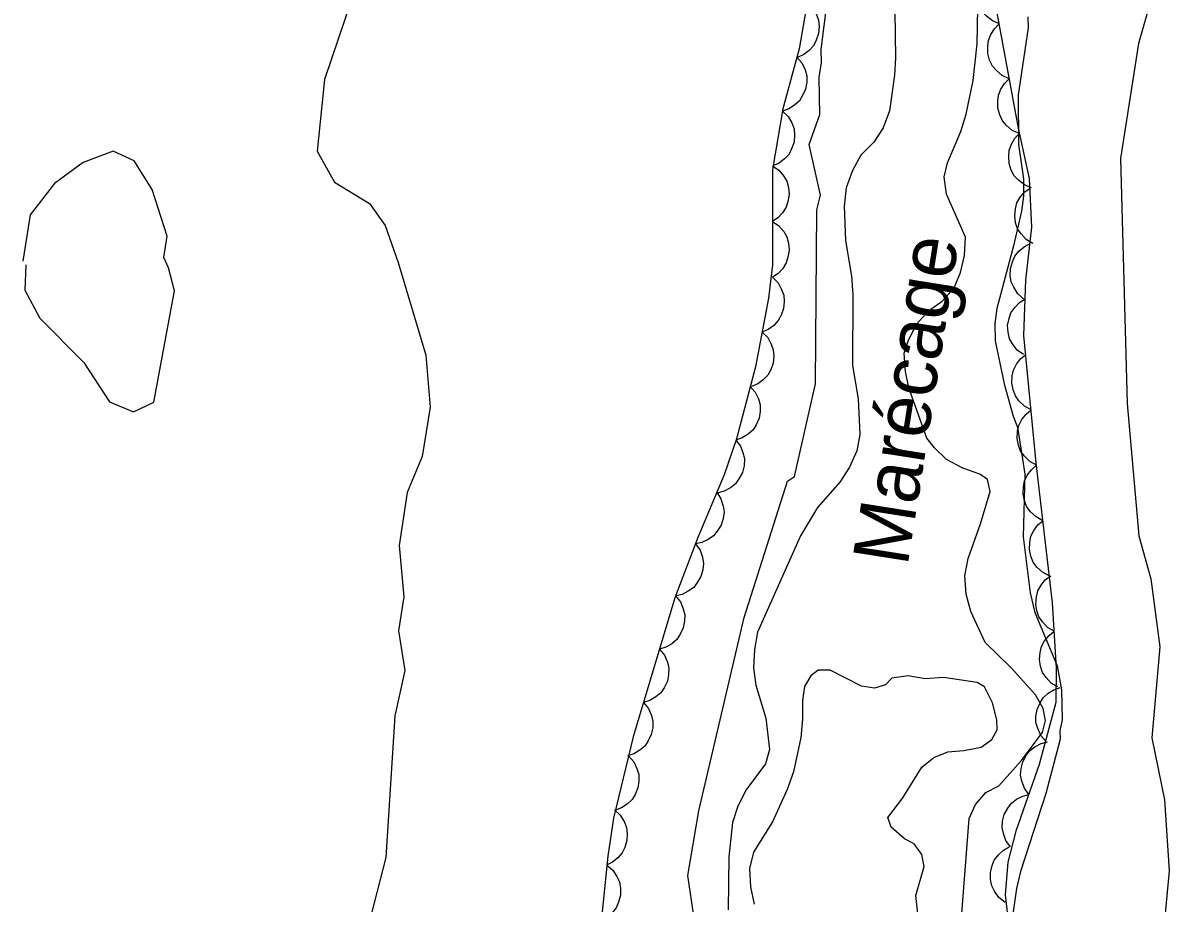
# Model space of a CAD drawing. Extents: x 282461 to 284471, y 5554090 to 5557646.
# Drawn here: x 283428.4 to 283490.2, y 5556515.9 to 5556563.4 of the extents above; entities that cross this region are included whole.
import ezdxf

# ---------------------------------------------------------------- set-up
doc = ezdxf.new("R2010")
doc.units = 0
for name, color, linetype in [('Niveau 2', 7, 'Continuous'), ('Niveau 4', 7, 'Continuous'), ('Niveau 44', 7, 'Continuous'), ('Niveau 7', 7, 'Continuous')]:
    doc.layers.add(name, color=color, linetype=linetype)

msp = doc.modelspace()

# ---------------------------------------------------------------- linework, layer by layer
at = {"layer": 'Niveau 2'}
for points in [[(283447.28, 5556567.96), (283444.7, 5556560.31), (283444.3, 5556556.45), (283445.23, 5556554.77), (283447.12, 5556553.62), (283447.96, 5556552.44), (283448.67, 5556550.45), (283450.15, 5556545.45), (283450.39, 5556542.65), (283449.96, 5556539.99), (283449.14, 5556538.05), (283448.71, 5556535.19), (283448.96, 5556532.42), (283448.69, 5556530.59), (283449.03, 5556528.46), (283448.49, 5556526.01), (283448, 5556518.37), (283447.06, 5556514.75)], [(283464.84, 5556473.94), (283464, 5556475.66), (283463.77, 5556479.46), (283462.7, 5556485.96), (283462.89, 5556491.77), (283463.27, 5556495.29), (283463.07, 5556497.21), (283462.63, 5556507.36), (283464.59, 5556509.29), (283464.61, 5556515.1), (283464.28, 5556517.4), (283464.86, 5556520.9), (283467.31, 5556531.32), (283469.64, 5556538.66), (283470.02, 5556538.92), (283471.15, 5556543.9), (283471.23, 5556553.29), (283471.42, 5556554.08), (283470.82, 5556556.8), (283471.38, 5556558.43), (283471.36, 5556560.41), (283471.47, 5556561.23), (283471.46, 5556561.92), (283471.78, 5556564.48)], [(283489.26, 5556564.72), (283488.56, 5556562.25), (283487.59, 5556556.06), (283487.96, 5556542.85), (283488.58, 5556535.72), (283489.23, 5556533.4), (283489.71, 5556529.74), (283489.28, 5556524.83), (283489.96, 5556521.48), (283490.21, 5556517.66), (283489.43, 5556509.22), (283489.49, 5556503.05)], [(283482.6, 5556563.68), (283482.61, 5556563.1), (283482.07, 5556559.49), (283482.1, 5556556.81), (283482.36, 5556554.96), (283482.37, 5556554.03), (283482.26, 5556553.21), (283481.82, 5556551.35), (283480.93, 5556547.96), (283480.82, 5556547.15), (283480.83, 5556546.22), (283481.32, 5556543.9), (283481.81, 5556542.16), (283482.05, 5556541.58), (283482.43, 5556539.03), (283482.35, 5556535.66), (283482.73, 5556532.64), (283482.98, 5556531.59), (283484.18, 5556528.7), (283484.42, 5556527.42), (283484.44, 5556525.8), (283484.33, 5556525.21), (283484.34, 5556524.75), (283483.56, 5556521.83), (283482.21, 5556517.63), (283481.99, 5556516.7), (283481.78, 5556515.19)], [(283428.59, 5556550.32), (283428.55, 5556548.96), (283429.36, 5556547.45), (283431.73, 5556545.05), (283433.11, 5556542.94), (283434.4, 5556542.4), (283435.5, 5556542.92), (283436.61, 5556548.92), (283436.28, 5556550.16), (283436.03, 5556550.71), (283436.21, 5556551.87), (283435.4, 5556554.38), (283434.44, 5556555.92), (283433.31, 5556556.45), (283431.68, 5556555.83), (283430.15, 5556554.7), (283428.83, 5556553.01), (283428.44, 5556550.52)]]:
    msp.add_lwpolyline(points, dxfattribs=at)
at = {"layer": 'Niveau 4'}
msp.add_lwpolyline([(283476.89, 5556513.41), (283476.57, 5556516.32), (283477.01, 5556517.89), (283476.89, 5556518.53), (283476.47, 5556519.11), (283475.95, 5556519.39), (283475.24, 5556520.02), (283475.06, 5556520.54), (283475.86, 5556521.6), (283476.89, 5556523.24), (283477.53, 5556523.77), (283478.28, 5556524.07), (283479.15, 5556524.14), (283480.08, 5556524.32), (283480.66, 5556524.74), (283480.94, 5556525.26), (283480.93, 5556525.79), (283480.69, 5556526.71), (283480.27, 5556527.58), (283479.86, 5556527.81), (283478.06, 5556528.08), (283477.07, 5556528.01), (283476.14, 5556528.17), (283475.26, 5556528.05), (283474.92, 5556527.69), (283474.34, 5556527.51), (283473.64, 5556527.62), (283471.94, 5556528.47), (283471.3, 5556528.47), (283470.9, 5556528.17), (283470.56, 5556527.59), (283470.45, 5556526.83), (283470.46, 5556525.84), (283470.36, 5556524.85), (283469.97, 5556522.99), (283469.63, 5556522.05), (283468.84, 5556520.3), (283467.81, 5556518.66), (283467.59, 5556517.78), (283467.66, 5556516.8), (283467.85, 5556515.87)], dxfattribs=at)
at = {"layer": 'Niveau 44'}
for points in [[(283481.07, 5556563.31), (283480.69, 5556563.47), (283480.37, 5556563.72), (283480.15, 5556563.96), (283479.99, 5556564.28), (283479.88, 5556564.63), (283479.86, 5556565.01), (283479.89, 5556565.34), (283480.02, 5556565.67), (283480.21, 5556565.99), (283480.46, 5556566.24)], [(283470.81, 5556565.09), (283470.27, 5556561.97), (283469.4, 5556558.73), (283468.83, 5556555.46), (283468.84, 5556550.33), (283468.63, 5556548.53), (283467.92, 5556544.83), (283466.89, 5556540.94), (283466.23, 5556539.01), (283464.82, 5556535.63), (283463.58, 5556532.37), (283461.33, 5556524.88), (283460.26, 5556520.5), (283459.96, 5556518.44), (283459.49, 5556513.87)], [(283470.7, 5556564.46), (283471, 5556564.17), (283471.2, 5556563.82), (283471.32, 5556563.51), (283471.35, 5556563.16), (283471.32, 5556562.79), (283471.19, 5556562.43), (283471.05, 5556562.13), (283470.81, 5556561.88), (283470.52, 5556561.65), (283470.19, 5556561.5)], [(283481.59, 5556514.66), (283481.4, 5556516.37), (283481.53, 5556518.12), (283481.99, 5556519.86), (283483.23, 5556523.4), (283484.13, 5556526.75), (283484.15, 5556528.58), (283483.92, 5556532.11), (283483.05, 5556539.65), (283482.39, 5556546.52), (283482.49, 5556549.49), (283482.82, 5556552.35), (283482.69, 5556554.97), (283482.09, 5556557.68), (283480.95, 5556563.9)], [(283481.6, 5556560.35), (283481.22, 5556560.52), (283480.91, 5556560.79), (283480.69, 5556561.03), (283480.54, 5556561.35), (283480.44, 5556561.71), (283480.44, 5556562.09), (283480.47, 5556562.42), (283480.6, 5556562.74), (283480.8, 5556563.05), (283481.06, 5556563.31)], [(283470.15, 5556561.51), (283470.42, 5556561.2), (283470.59, 5556560.83), (283470.68, 5556560.51), (283470.68, 5556560.16), (283470.61, 5556559.79), (283470.45, 5556559.44), (283470.29, 5556559.16), (283470.02, 5556558.93), (283469.71, 5556558.73), (283469.37, 5556558.61)], [(283482.14, 5556557.4), (283481.76, 5556557.57), (283481.45, 5556557.84), (283481.23, 5556558.08), (283481.08, 5556558.4), (283480.98, 5556558.76), (283480.98, 5556559.14), (283481.01, 5556559.46), (283481.14, 5556559.79), (283481.34, 5556560.1), (283481.6, 5556560.35)], [(283469.38, 5556558.61), (283469.68, 5556558.32), (283469.88, 5556557.97), (283470, 5556557.66), (283470.03, 5556557.31), (283470, 5556556.94), (283469.87, 5556556.58), (283469.73, 5556556.29), (283469.49, 5556556.03), (283469.19, 5556555.8), (283468.86, 5556555.66)], [(283482.8, 5556554.47), (283482.41, 5556554.63), (283482.09, 5556554.88), (283481.86, 5556555.12), (283481.7, 5556555.43), (283481.59, 5556555.79), (283481.57, 5556556.17), (283481.59, 5556556.49), (283481.72, 5556556.82), (283481.9, 5556557.14), (283482.15, 5556557.4)], [(283468.83, 5556555.66), (283469.18, 5556555.43), (283469.43, 5556555.11), (283469.61, 5556554.83), (283469.7, 5556554.49), (283469.73, 5556554.12), (283469.67, 5556553.74), (283469.58, 5556553.43), (283469.38, 5556553.13), (283469.13, 5556552.86), (283468.84, 5556552.66)], [(283482.86, 5556551.47), (283482.51, 5556551.68), (283482.24, 5556551.99), (283482.05, 5556552.26), (283481.94, 5556552.59), (283481.89, 5556552.96), (283481.94, 5556553.34), (283482.01, 5556553.66), (283482.19, 5556553.96), (283482.43, 5556554.25), (283482.72, 5556554.46)], [(283468.84, 5556552.66), (283469.18, 5556552.43), (283469.44, 5556552.11), (283469.61, 5556551.83), (283469.7, 5556551.49), (283469.73, 5556551.12), (283469.67, 5556550.74), (283469.58, 5556550.43), (283469.39, 5556550.13), (283469.14, 5556549.86), (283468.84, 5556549.66)], [(283482.37, 5556548.49), (283482.06, 5556548.76), (283481.84, 5556549.11), (283481.7, 5556549.41), (283481.65, 5556549.75), (283481.66, 5556550.12), (283481.77, 5556550.49), (283481.89, 5556550.79), (283482.12, 5556551.06), (283482.4, 5556551.3), (283482.72, 5556551.47)], [(283468.84, 5556549.65), (283469.14, 5556549.35), (283469.33, 5556549), (283469.45, 5556548.69), (283469.47, 5556548.34), (283469.43, 5556547.97), (283469.3, 5556547.61), (283469.15, 5556547.32), (283468.91, 5556547.06), (283468.61, 5556546.84), (283468.28, 5556546.7)], [(283482.36, 5556545.49), (283482.02, 5556545.73), (283481.77, 5556546.06), (283481.61, 5556546.34), (283481.53, 5556546.69), (283481.51, 5556547.05), (283481.59, 5556547.43), (283481.69, 5556547.74), (283481.89, 5556548.03), (283482.15, 5556548.29), (283482.46, 5556548.48)], [(283468.28, 5556546.7), (283468.58, 5556546.41), (283468.77, 5556546.05), (283468.88, 5556545.74), (283468.91, 5556545.39), (283468.87, 5556545.02), (283468.74, 5556544.66), (283468.59, 5556544.37), (283468.34, 5556544.12), (283468.04, 5556543.9), (283467.71, 5556543.76)], [(283482.78, 5556542.5), (283482.41, 5556542.7), (283482.12, 5556542.99), (283481.93, 5556543.26), (283481.8, 5556543.59), (283481.74, 5556543.95), (283481.76, 5556544.33), (283481.82, 5556544.65), (283481.99, 5556544.96), (283482.21, 5556545.26), (283482.49, 5556545.49)], [(283467.64, 5556543.77), (283467.91, 5556543.46), (283468.08, 5556543.09), (283468.18, 5556542.77), (283468.18, 5556542.42), (283468.11, 5556542.05), (283467.95, 5556541.7), (283467.79, 5556541.42), (283467.53, 5556541.19), (283467.21, 5556540.99), (283466.87, 5556540.87)], [(283483.06, 5556539.52), (283482.7, 5556539.72), (283482.41, 5556540.01), (283482.21, 5556540.27), (283482.09, 5556540.6), (283482.02, 5556540.96), (283482.05, 5556541.35), (283482.11, 5556541.67), (283482.27, 5556541.98), (283482.5, 5556542.27), (283482.78, 5556542.5)], [(283466.87, 5556540.87), (283467.12, 5556540.54), (283467.26, 5556540.16), (283467.33, 5556539.84), (283467.31, 5556539.48), (283467.22, 5556539.13), (283467.03, 5556538.79), (283466.85, 5556538.52), (283466.57, 5556538.3), (283466.24, 5556538.13), (283465.9, 5556538.03)], [(283483.41, 5556536.53), (283483.04, 5556536.73), (283482.75, 5556537.01), (283482.54, 5556537.27), (283482.42, 5556537.6), (283482.34, 5556537.96), (283482.36, 5556538.35), (283482.41, 5556538.67), (283482.57, 5556538.98), (283482.79, 5556539.28), (283483.07, 5556539.52)], [(283465.83, 5556538.06), (283466.06, 5556537.71), (283466.18, 5556537.32), (283466.23, 5556536.99), (283466.18, 5556536.64), (283466.07, 5556536.29), (283465.86, 5556535.97), (283465.66, 5556535.71), (283465.37, 5556535.51), (283465.03, 5556535.36), (283464.68, 5556535.29)], [(283483.75, 5556533.55), (283483.38, 5556533.75), (283483.09, 5556534.03), (283482.89, 5556534.29), (283482.76, 5556534.62), (283482.69, 5556534.98), (283482.71, 5556535.36), (283482.76, 5556535.69), (283482.92, 5556536), (283483.14, 5556536.3), (283483.41, 5556536.53)], [(283464.69, 5556535.28), (283464.93, 5556534.94), (283465.06, 5556534.56), (283465.12, 5556534.23), (283465.08, 5556533.88), (283464.98, 5556533.53), (283464.78, 5556533.2), (283464.59, 5556532.93), (283464.3, 5556532.73), (283463.97, 5556532.56), (283463.62, 5556532.48)], [(283484.02, 5556530.57), (283483.66, 5556530.78), (283483.38, 5556531.08), (283483.19, 5556531.35), (283483.08, 5556531.68), (283483.03, 5556532.04), (283483.07, 5556532.43), (283483.13, 5556532.75), (283483.31, 5556533.05), (283483.54, 5556533.34), (283483.83, 5556533.56)], [(283463.61, 5556532.48), (283463.88, 5556532.16), (283464.03, 5556531.78), (283464.12, 5556531.46), (283464.1, 5556531.11), (283464.03, 5556530.75), (283463.86, 5556530.41), (283463.68, 5556530.13), (283463.41, 5556529.9), (283463.09, 5556529.72), (283462.75, 5556529.61)], [(283484.22, 5556527.57), (283483.86, 5556527.78), (283483.58, 5556528.08), (283483.39, 5556528.35), (283483.28, 5556528.69), (283483.22, 5556529.05), (283483.26, 5556529.43), (283483.33, 5556529.75), (283483.5, 5556530.06), (283483.74, 5556530.34), (283484.02, 5556530.57)], [(283462.75, 5556529.61), (283463.01, 5556529.28), (283463.17, 5556528.91), (283463.25, 5556528.59), (283463.24, 5556528.24), (283463.17, 5556527.88), (283463, 5556527.53), (283462.82, 5556527.26), (283462.55, 5556527.03), (283462.23, 5556526.84), (283461.89, 5556526.73)], [(283483.56, 5556524.64), (283483.29, 5556524.96), (283483.13, 5556525.33), (283483.03, 5556525.65), (283483.03, 5556526), (283483.1, 5556526.36), (283483.26, 5556526.71), (283483.42, 5556526.99), (283483.69, 5556527.23), (283484, 5556527.42), (283484.34, 5556527.54)], [(283461.89, 5556526.73), (283462.15, 5556526.41), (283462.31, 5556526.03), (283462.39, 5556525.71), (283462.38, 5556525.36), (283462.3, 5556525), (283462.13, 5556524.66), (283461.96, 5556524.38), (283461.69, 5556524.16), (283461.37, 5556523.97), (283461.02, 5556523.86)], [(283482.66, 5556521.78), (283482.41, 5556522.12), (283482.28, 5556522.5), (283482.21, 5556522.82), (283482.24, 5556523.18), (283482.33, 5556523.53), (283482.51, 5556523.87), (283482.7, 5556524.14), (283482.98, 5556524.35), (283483.31, 5556524.52), (283483.66, 5556524.62)], [(283461.08, 5556523.85), (283461.36, 5556523.54), (283461.53, 5556523.17), (283461.63, 5556522.85), (283461.64, 5556522.5), (283461.58, 5556522.14), (283461.43, 5556521.78), (283461.27, 5556521.5), (283461.01, 5556521.26), (283460.7, 5556521.06), (283460.37, 5556520.93)], [(283481.67, 5556518.95), (283481.42, 5556519.29), (283481.29, 5556519.67), (283481.22, 5556519.99), (283481.24, 5556520.34), (283481.33, 5556520.7), (283481.52, 5556521.04), (283481.71, 5556521.3), (283481.99, 5556521.52), (283482.32, 5556521.69), (283482.66, 5556521.78)], [(283460.32, 5556520.94), (283460.63, 5556520.66), (283460.84, 5556520.31), (283460.97, 5556520), (283461.01, 5556519.65), (283460.99, 5556519.29), (283460.87, 5556518.92), (283460.74, 5556518.62), (283460.5, 5556518.36), (283460.22, 5556518.13), (283459.89, 5556517.97)], [(283481.37, 5556515.96), (283481.04, 5556516.22), (283480.81, 5556516.56), (283480.66, 5556516.85), (283480.59, 5556517.19), (283480.59, 5556517.56), (283480.68, 5556517.94), (283480.79, 5556518.24), (283481.01, 5556518.52), (283481.28, 5556518.77), (283481.59, 5556518.95)], [(283459.91, 5556517.97), (283460.23, 5556517.7), (283460.45, 5556517.36), (283460.6, 5556517.06), (283460.65, 5556516.71), (283460.65, 5556516.34), (283460.54, 5556515.97), (283460.42, 5556515.67), (283460.2, 5556515.4), (283459.92, 5556515.15), (283459.6, 5556514.98)]]:
    msp.add_lwpolyline(points, dxfattribs=at)
at = {"layer": 'Niveau 7'}
for points in [[(283475.41, 5556565.26), (283475.46, 5556561.48), (283475.41, 5556560.55), (283475.14, 5556558.63), (283474.8, 5556557.7), (283474.29, 5556556.94), (283473.6, 5556556.23), (283473.14, 5556555.41), (283472.8, 5556554.48), (283472.7, 5556553.49), (283472.78, 5556551.63), (283473.09, 5556549.71), (283473.16, 5556548.72), (283473.15, 5556544.89), (283473.46, 5556543.09), (283473.54, 5556541.17), (283473.38, 5556540.29), (283472.98, 5556539.42), (283472.47, 5556538.6), (283471.26, 5556537.25), (283470.35, 5556535.72), (283468.02, 5556530.52), (283467.86, 5556529.59), (283467.81, 5556528.6), (283467.94, 5556527.67), (283468.48, 5556525.88), (283468.68, 5556524.19), (283468.46, 5556523.43), (283467.42, 5556522.03), (283466.97, 5556521.15), (283466.69, 5556520.27), (283466.48, 5556518.41), (283466.45, 5556515.56)], [(283478.92, 5556513.73), (283479.43, 5556520.48), (283479.77, 5556521.24), (283480.34, 5556521.88), (283481.03, 5556522.24), (283482.24, 5556523.59), (283483.38, 5556525.12), (283483.55, 5556525.76), (283483.43, 5556526.4), (283483.01, 5556527.15), (283481.72, 5556528.59), (283480.3, 5556529.97), (283479.53, 5556531.64), (283479.28, 5556532.57), (283479.21, 5556533.56), (283479.38, 5556534.49), (283480.05, 5556536.36), (283480.56, 5556538.11), (283480.43, 5556538.75), (283480.02, 5556539.03), (283479.09, 5556539.37), (283478.21, 5556539.83), (283477.56, 5556540.46), (283477.15, 5556540.98), (283476.19, 5556543.7), (283476, 5556544.57), (283475.93, 5556545.56), (283476.16, 5556546.26), (283476.61, 5556547.14), (283477.24, 5556547.84), (283477.99, 5556548.37), (283478.63, 5556549.08), (283478.97, 5556549.9), (283479.19, 5556550.83), (283479.23, 5556551.82), (283478.22, 5556554.13), (283478.09, 5556555.06), (283478.26, 5556555.82), (283478.99, 5556557.51), (283479.27, 5556558.45), (283479.66, 5556560.25), (283479.87, 5556562.23), (283479.9, 5556564.15)]]:
    msp.add_lwpolyline(points, dxfattribs=at)

# ---------------------------------------------------------------- texts
msp.add_text('Marécage', height=3, rotation=81.0598, dxfattribs=at).set_placement((283476.11, 5556534.03))

doc.saveas('drawing.dxf')
